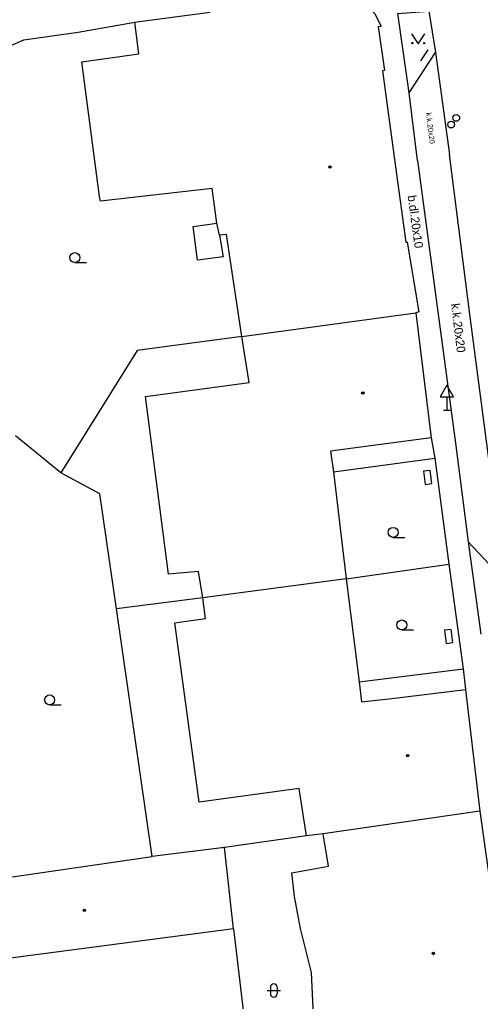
# Model space of a CAD drawing. Extents: x -600309 to -598967, y -1161267 to -1160292.
# Drawn here: x -599174.7 to -599140.1, y -1160546.7 to -1160472.9 of the extents above; entities that cross this region are included whole.
import ezdxf

# ---------------------------------------------------------------- set-up
doc = ezdxf.new("R2010")
doc.units = 0
for name, color, linetype in [('Level 10', 7, 'Continuous'), ('Level 11', 7, 'Continuous'), ('Level 24', 7, 'Continuous'), ('Level 28', 7, 'Continuous'), ('Level 34', 7, 'Continuous'), ('Level 36', 7, 'Continuous'), ('Level 39', 7, 'Continuous'), ('Level 40', 7, 'Continuous'), ('Level 5', 7, 'Continuous'), ('Level 51', 7, 'Continuous'), ('Level 54', 7, 'Continuous'), ('Level 7', 7, 'Continuous'), ('Level 8', 7, 'Continuous'), ('Level 9', 7, 'Continuous')]:
    doc.layers.add(name, color=color, linetype=linetype)

msp = doc.modelspace()

# ---------------------------------------------------------------- linework, layer by layer
at = {"layer": 'Level 10'}
for points in [[(-599143.95, -1160472.3), (-599143.44, -1160475.41)], [(-599145.44, -1160478.43), (-599143.44, -1160475.41)], [(-599144.8, -1160483.52), (-599145.44, -1160478.43)], [(-599144.8, -1160483.52), (-599141.95, -1160504.78)], [(-599141.95, -1160504.78), (-599140.99, -1160512.19)], [(-599140.99, -1160512.19), (-599138.25, -1160515.12)]]:
    msp.add_lwpolyline(points, dxfattribs=at)
at = {"layer": 'Level 11'}
for points in [[(-599145.44, -1160478.43), (-599146.27, -1160472.47), (-599143.95, -1160472.3)], [(-599143.44, -1160475.41), (-599142.41, -1160483.08)], [(-599138.25, -1160515.12), (-599140.85, -1160495.28), (-599142.41, -1160483.08)], [(-599151.12, -1160506.92), (-599143.5, -1160505.9)], [(-599140.99, -1160512.19), (-599140.05, -1160519.14)], [(-599149.19, -1160522.71), (-599141.36, -1160521.73)]]:
    msp.add_lwpolyline(points, dxfattribs=at)
at = {"layer": 'Level 24'}
for points in [[(-599144.3545, -1160506.8878), (-599144.221, -1160507.8789), (-599143.7255, -1160507.8122), (-599143.859, -1160506.8211)], [(-599142.7745, -1160518.8378), (-599142.641, -1160519.8289), (-599142.1455, -1160519.7622), (-599142.279, -1160518.7711)]]:
    msp.add_lwpolyline(points, close=True, dxfattribs=at)
at = {"layer": 'Level 28'}
for centre in [(-599141.89, -1160480.33), (-599142.27, -1160480.83)]:
    msp.add_circle(centre, 0.25, dxfattribs=at)
at = {"layer": 'Level 34'}
for p, q in [((-599142.59, -1160501.282), (-599142.59, -1160502.3)), ((-599142.84, -1160502.3), (-599142.34, -1160502.3))]:
    msp.add_line(p, q, dxfattribs=at)
msp.add_lwpolyline([(-599143.09, -1160501.282), (-599142.09, -1160501.282), (-599142.59, -1160500.416)], close=True, dxfattribs=at)
at = {"layer": 'Level 36'}
for p, q in [((-599170.55, -1160491.205), (-599169.675, -1160491.205)), ((-599146.63, -1160511.855), (-599145.755, -1160511.855)), ((-599145.98, -1160518.815), (-599145.105, -1160518.815)), ((-599172.44, -1160524.445), (-599171.565, -1160524.445)), ((-599156.106, -1160545.916), (-599155.106, -1160545.916)), ((-599155.856, -1160545.666), (-599155.856, -1160546.166)), ((-599155.356, -1160545.666), (-599155.356, -1160546.166))]:
    msp.add_line(p, q, dxfattribs=at)
msp.add_lwpolyline([(-599145.25, -1160474), (-599144.75, -1160474.75), (-599144.25, -1160474)], dxfattribs=at)
for centre, radius in [((-599145.2002, -1160474.6998), 0.05), ((-599144.3008, -1160474.6998), 0.05), ((-599170.5501, -1160490.8299), 0.375), ((-599146.6301, -1160511.4799), 0.375), ((-599145.9801, -1160518.4399), 0.375), ((-599172.4401, -1160524.0699), 0.375)]:
    msp.add_circle(centre, radius, dxfattribs=at)
for centre, start, end in [((-599155.6057, -1160545.6663), 0, 180), ((-599155.6057, -1160546.1663), 180, 0)]:
    msp.add_arc(centre, 0.25, start, end, dxfattribs=at)
at = {"layer": 'Level 39'}
for centre, radius in [((-599151.38, -1160484.02), 0.09), ((-599151.38, -1160484.02), 0.0398), ((-599148.9099, -1160501.01), 0.09), ((-599148.9099, -1160501.01), 0.0398), ((-599145.55, -1160528.26), 0.09), ((-599145.55, -1160528.26), 0.0398), ((-599169.83, -1160539.89), 0.09), ((-599169.83, -1160539.89), 0.0398), ((-599143.61, -1160543.13), 0.09), ((-599143.61, -1160543.13), 0.0398)]:
    msp.add_circle(centre, radius, dxfattribs=at)
at = {"layer": 'Level 5'}
for points in [[(-599150.65, -1160471.03), (-599149.64, -1160471.25), (-599148.73, -1160471.76), (-599148.01, -1160472.5), (-599147.53, -1160473.43)], [(-599166.04, -1160473.14), (-599165.7, -1160473.09), (-599160.37, -1160472.39)], [(-599165.73, -1160475.5), (-599166.04, -1160473.14)], [(-599147.75, -1160473.46), (-599147.53, -1160473.43)], [(-599147.75, -1160473.46), (-599147.29, -1160476.77)], [(-599170.02, -1160476.11), (-599165.73, -1160475.5)], [(-599168.69, -1160486.23), (-599170.02, -1160476.11)], [(-599147.29, -1160476.77), (-599147.44, -1160476.79)], [(-599147.44, -1160476.79), (-599146.45, -1160484.01), (-599145.68, -1160489.66)], [(-599160.23, -1160485.62), (-599168.61, -1160486.59)], [(-599159.88, -1160488.25), (-599160.23, -1160485.62)], [(-599168.61, -1160486.59), (-599168.69, -1160486.23)], [(-599159.68, -1160489.13), (-599159.88, -1160488.25)], [(-599159.15, -1160489.08), (-599159.68, -1160489.13)], [(-599157.99, -1160496.76), (-599159.15, -1160489.08)], [(-599145.68, -1160489.66), (-599145.57, -1160489.6599)], [(-599145.57, -1160489.6599), (-599144.71, -1160494.9)], [(-599157.99, -1160496.76), (-599144.93, -1160494.9699)], [(-599144.71, -1160494.9), (-599144.93, -1160494.9699)], [(-599144.93, -1160494.9699), (-599143.78, -1160504.37)], [(-599157.45, -1160500.21), (-599157.99, -1160496.76)], [(-599165.24, -1160501.26), (-599157.45, -1160500.21)], [(-599163.5, -1160514.63), (-599165.24, -1160501.26)], [(-599143.78, -1160504.37), (-599151.33, -1160505.37)], [(-599151.33, -1160505.37), (-599151.12, -1160506.92)], [(-599151.12, -1160506.92), (-599150.1599, -1160514.96)], [(-599161.25, -1160514.43), (-599163.5, -1160514.63)], [(-599160.93, -1160516.39), (-599161.25, -1160514.43)], [(-599150.1599, -1160514.96), (-599160.93, -1160516.39)], [(-599150.1599, -1160514.96), (-599149.19, -1160522.71)], [(-599160.74, -1160517.96), (-599160.93, -1160516.39)], [(-599163.03, -1160518.27), (-599160.74, -1160517.96)], [(-599161.21, -1160531.75), (-599163.03, -1160518.27)], [(-599149.19, -1160522.71), (-599149.02, -1160524.21)], [(-599146.73, -1160523.9699), (-599141.2, -1160523.28)], [(-599141.2, -1160523.28), (-599140.13, -1160532.44)], [(-599149.02, -1160524.21), (-599146.73, -1160523.9699)], [(-599153.69, -1160530.73), (-599161.21, -1160531.75)], [(-599153.15, -1160534.29), (-599153.69, -1160530.73)], [(-599140.13, -1160532.44), (-599151.9, -1160534.14)], [(-599140.13, -1160532.44), (-599138.87, -1160541.35)], [(-599151.9, -1160534.14), (-599153.15, -1160534.29)], [(-599151.49, -1160536.58), (-599151.9, -1160534.14)], [(-599159.31, -1160535.17), (-599164.73, -1160535.85)], [(-599158.62, -1160541.29), (-599159.31, -1160535.17)], [(-599177.51, -1160537.69), (-599164.73, -1160535.85)], [(-599154.24, -1160537.06), (-599151.49, -1160536.58)], [(-599154.04, -1160538.85), (-599154.24, -1160537.06)], [(-599153.59, -1160541.26), (-599154.04, -1160538.85)], [(-599158.62, -1160541.29), (-599176.73, -1160543.67)], [(-599152.76, -1160544.57), (-599153.59, -1160541.26)], [(-599152.62, -1160547.79), (-599152.76, -1160544.57)]]:
    msp.add_lwpolyline(points, dxfattribs=at)
at = {"layer": 'Level 51'}
for points in [[(-599157.99, -1160496.76), (-599165.86, -1160497.8)], [(-599165.86, -1160497.8), (-599171.59, -1160507.01)], [(-599171.59, -1160507.01), (-599175.01, -1160504.2199)], [(-599168.68, -1160508.58), (-599171.59, -1160507.01)], [(-599167.42, -1160517.23), (-599168.68, -1160508.58)], [(-599160.93, -1160516.39), (-599167.42, -1160517.23)], [(-599164.73, -1160535.85), (-599167.42, -1160517.23)], [(-599153.15, -1160534.29), (-599159.31, -1160535.17)], [(-599158.62, -1160541.29), (-599157, -1160555)]]:
    msp.add_lwpolyline(points, dxfattribs=at)
at = {"layer": 'Level 54'}
for points in [[(-599161.67, -1160488.48), (-599159.88, -1160488.25)], [(-599161.33, -1160491.02), (-599161.67, -1160488.48)], [(-599159.68, -1160489.13), (-599159.4099, -1160490.76)], [(-599159.4099, -1160490.76), (-599161.33, -1160491.02)]]:
    msp.add_lwpolyline(points, dxfattribs=at)
at = {"layer": 'Level 7'}
for points in [[(-599170.3, -1160473.89), (-599166.04, -1160473.14)], [(-599174.38, -1160474.46), (-599170.3, -1160473.89)], [(-599177.32, -1160475.73), (-599174.38, -1160474.46)], [(-599143.5, -1160505.9), (-599142.46, -1160513.88)], [(-599150.1599, -1160514.96), (-599142.46, -1160513.88)], [(-599142.46, -1160513.88), (-599141.36, -1160521.73)]]:
    msp.add_lwpolyline(points, dxfattribs=at)
at = {"layer": 'Level 8'}
for points in [[(-599143.78, -1160504.37), (-599143.5, -1160505.9)], [(-599141.36, -1160521.73), (-599141.2, -1160523.28)]]:
    msp.add_lwpolyline(points, dxfattribs=at)
at = {"layer": 'Level 9'}
msp.add_lwpolyline([(-599144.55, -1160476.03), (-599144, -1160475.2)], dxfattribs=at)

# ---------------------------------------------------------------- texts
at = {"layer": 'Level 40'}
for s, height, rotation, p in [('k.k.20x20', 0.4, 277.127786, (-599144.17, -1160479.95)), ('b.dl.20x10', 0.65, 277.801517, (-599145.55, -1160486.18)), ('k.k.20x20', 0.65, 277.127786, (-599142.29, -1160494.31))]:
    msp.add_text(s, height=height, rotation=rotation, dxfattribs=at).set_placement(p)

doc.saveas('drawing.dxf')
